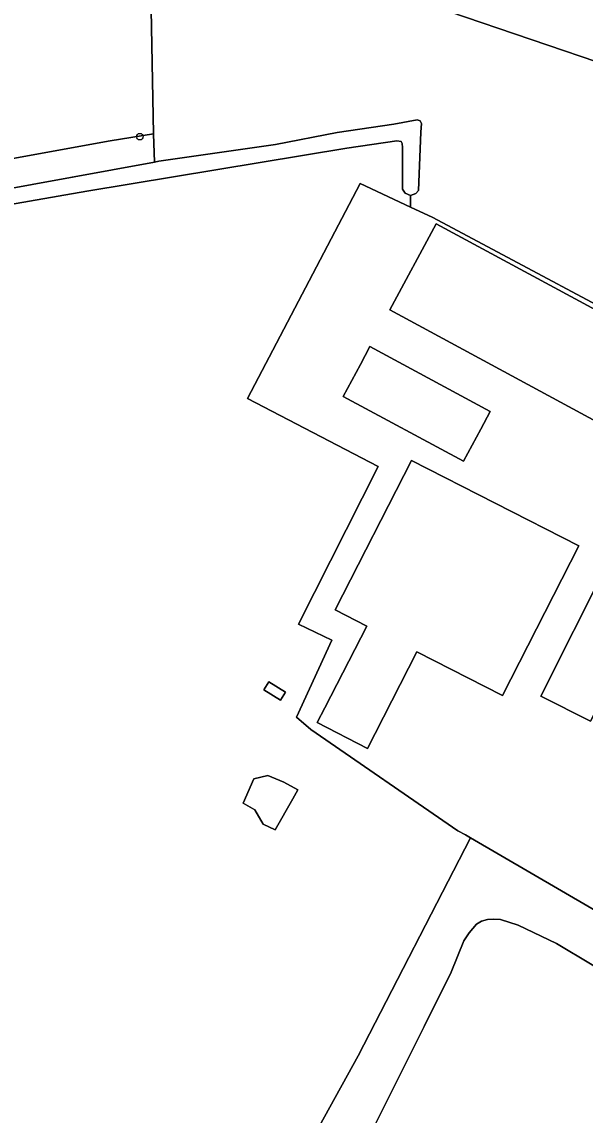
# Model space of a CAD drawing. Extents: x 159626 to 160723, y 388173 to 389416.
# Drawn here: x 160387.1 to 160471.1, y 388849 to 389011.8 of the extents above; entities that cross this region are included whole.
import ezdxf

# ---------------------------------------------------------------- set-up
doc = ezdxf.new("R2010")
doc.units = 0
for name, color, linetype in [('IMGEO_Boom', 7, 'Continuous'), ('IMGEO_Bouwland', 7, 'Continuous'), ('IMGEO_Erf', 7, 'Continuous'), ('IMGEO_Grasland_agrarisch', 7, 'Continuous'), ('IMGEO_Grasland_overig', 7, 'Continuous'), ('IMGEO_Loofbos', 7, 'Continuous'), ('IMGEO_Pand', 7, 'Continuous'), ('IMGEO_Terreindeel_onvherhard', 7, 'Continuous'), ('IMGEO_Waterloop', 7, 'Continuous')]:
    doc.layers.add(name, color=color, linetype=linetype)

msp = doc.modelspace()

# ---------------------------------------------------------------- linework, layer by layer
at = {"layer": 'IMGEO_Boom'}
msp.add_circle((160404.68, 388994.73), 0.489, dxfattribs=at)
at = {"layer": 'IMGEO_Bouwland'}
for points in [[(160418.74, 388824.39), (160437.24, 388857.88), (160453.98, 388890.34), (160453.21, 388890.79), (160452.09, 388891.37), (160430.17, 388906.47), (160428.04, 388908.31), (160433.32, 388919.76), (160428.33, 388922.15), (160440.21, 388945.59), (160420.75, 388955.74), (160437.54, 388987.75), (160445.03, 388984.24), (160445.03, 388985.96), (160444.22, 388986.3), (160443.84, 388986.9), (160443.84, 388993.14), (160443.78, 388993.71), (160443.64, 388994.03), (160443, 388994.1), (160435.55, 388993), (160396.77, 388986.61), (160343.17, 388977.29)], [(160447.25, 388793.93), (160451.1, 388791.41), (160458.09, 388804.82), (160465.22, 388816.91), (160473.75, 388831.76), (160483.97, 388848.61), (160490.98, 388859.35), (160488.05, 388861.88), (160466.79, 388874.6), (160461.06, 388877.29), (160458.44, 388878.15), (160457.43, 388878.22), (160456.51, 388878.16), (160455.61, 388877.93), (160454.89, 388877.44), (160453.77, 388876.17), (160452.99, 388874.97), (160451.09, 388870.33), (160447.08, 388862.2), (160437.98, 388844.08), (160422.81, 388815.37), (160419.67, 388809.45), (160420.24, 388802.57)]]:
    msp.add_lwpolyline(points, dxfattribs=at)
for points in [[(160426.38, 388912.02), (160425.64, 388910.84), (160423.18, 388912.37), (160423.92, 388913.55)], [(160421.69, 388899.11), (160423.74, 388899.6), (160426.15, 388898.63), (160428.21, 388897.45), (160427.47, 388896.14), (160424.86, 388891.5), (160423.05, 388892.33), (160421.82, 388894.48), (160420.07, 388895.48)]]:
    msp.add_lwpolyline(points, close=True, dxfattribs=at)
at = {"layer": 'IMGEO_Erf'}
for points in [[(160450.76, 389013.35), (160475.3, 389005.03), (160476.92, 389004.48), (160490.27, 389000), (160500, 388996.59), (160510.95, 388992.73), (160515.87, 388991), (160520.4, 388989.4), (160525.69, 389000), (160529.51, 389007.67), (160549.94, 389000.14), (160550.37, 389001.24), (160553.88, 389010.07), (160557.85, 389020.01)], [(160486.2, 388962.56), (160448.36, 388982.68), (160445.03, 388984.24), (160437.54, 388987.75), (160420.75, 388955.74), (160440.21, 388945.59), (160428.33, 388922.15), (160433.32, 388919.76), (160428.04, 388908.31), (160430.17, 388906.47), (160452.09, 388891.37), (160453.21, 388890.79), (160453.98, 388890.34), (160494.09, 388867.01)]]:
    msp.add_lwpolyline(points, dxfattribs=at)
for points in [[(160489.13, 388943.47), (160482.76, 388946.9), (160481.48, 388944.53), (160478.25, 388946.26), (160479.53, 388948.64), (160441.93, 388968.92), (160448.85, 388981.76), (160486.52, 388961.45), (160487.69, 388963.62), (160491.73, 388961.45), (160490.56, 388959.27), (160496.05, 388956.31)], [(160452.93, 388946.39), (160434.99, 388956.06), (160437.56, 388960.82), (160438.99, 388963.47), (160456.93, 388953.8), (160455.5, 388951.15)], [(160458.75, 388911.53), (160445.99, 388918.04), (160439.77, 388905.84), (160438.63, 388903.62), (160431.1, 388907.47), (160432.24, 388909.68), (160438.53, 388921.85), (160433.81, 388924.26), (160445.17, 388946.53), (160470.11, 388933.8)], [(160481.65, 388927.13), (160471.88, 388907.7), (160464.48, 388911.43), (160474.24, 388930.85)]]:
    msp.add_lwpolyline(points, close=True, dxfattribs=at)
at = {"layer": 'IMGEO_Grasland_agrarisch'}
for points in [[(160406.31, 389016.29), (160406.73, 388995.17), (160406.87, 388990.94), (160407.53, 388991.06), (160424.91, 388993.58), (160434.11, 388995.37), (160442.56, 388996.6), (160446.04, 388997.22), (160446.49, 388997.09), (160446.67, 388996.68), (160446.59, 388995.38), (160446.2, 388986.73), (160445.84, 388986.26), (160445.03, 388985.96), (160445.03, 388984.24), (160448.36, 388982.68), (160486.2, 388962.56)], [(160475.3, 389005.03), (160450.76, 389013.35)]]:
    msp.add_lwpolyline(points, dxfattribs=at)
at = {"layer": 'IMGEO_Grasland_overig'}
msp.add_lwpolyline([(160406.73, 388995.17), (160400.27, 388994.12), (160383.5, 388991.07), (160348.29, 388985.64), (160314.01, 388980.8), (160309.61, 388981.01), (160314.9, 388976.9), (160324.97, 388977.17), (160339.89, 388979.44), (160358.94, 388982.46), (160382.29, 388986.48), (160406.87, 388990.94)], close=True, dxfattribs=at)
msp.add_lwpolyline([(160437.98, 388844.08), (160447.08, 388862.2), (160451.09, 388870.33), (160452.99, 388874.97), (160453.77, 388876.17), (160454.89, 388877.44), (160455.61, 388877.93), (160456.51, 388878.16), (160457.43, 388878.22), (160458.44, 388878.15), (160461.06, 388877.29), (160466.79, 388874.6), (160488.05, 388861.88), (160490.98, 388859.35), (160495.33, 388866.28), (160494.09, 388867.01), (160453.98, 388890.34), (160437.24, 388857.88), (160418.74, 388824.39)], dxfattribs=at)
at = {"layer": 'IMGEO_Loofbos'}
msp.add_lwpolyline([(160406.31, 389016.29), (160405.74, 389016.33), (160375.44, 389017.81), (160373.52, 389017.94), (160357.19, 388988.74), (160383.14, 388992.34), (160383.5, 388991.07), (160400.27, 388994.12), (160406.73, 388995.17)], close=True, dxfattribs=at)
at = {"layer": 'IMGEO_Pand'}
for points in [[(160448.85, 388981.76), (160441.93, 388968.92), (160479.53, 388948.64), (160482.76, 388946.9), (160489.13, 388943.47), (160496.05, 388956.31), (160490.56, 388959.27), (160486.52, 388961.45)], [(160434.99, 388956.06), (160452.93, 388946.39), (160455.5, 388951.15), (160456.93, 388953.8), (160438.99, 388963.47), (160437.56, 388960.82)], [(160470.11, 388933.8), (160445.17, 388946.53), (160433.81, 388924.26), (160438.53, 388921.85), (160432.24, 388909.68), (160431.1, 388907.47), (160438.63, 388903.62), (160439.77, 388905.84), (160445.99, 388918.04), (160458.75, 388911.53)], [(160471.88, 388907.7), (160481.65, 388927.13), (160474.24, 388930.85), (160464.48, 388911.43)], [(160426.38, 388912.02), (160423.92, 388913.55), (160423.18, 388912.37), (160425.64, 388910.84)]]:
    msp.add_lwpolyline(points, close=True, dxfattribs=at)
at = {"layer": 'IMGEO_Terreindeel_onvherhard'}
msp.add_lwpolyline([(160424.86, 388891.5), (160427.47, 388896.14), (160428.21, 388897.45), (160426.15, 388898.63), (160423.74, 388899.6), (160421.69, 388899.11), (160420.07, 388895.48), (160421.82, 388894.48), (160423.05, 388892.33)], close=True, dxfattribs=at)
at = {"layer": 'IMGEO_Waterloop'}
msp.add_lwpolyline([(160343.17, 388977.29), (160396.77, 388986.61), (160435.55, 388993), (160443, 388994.1), (160443.64, 388994.03), (160443.78, 388993.71), (160443.84, 388993.14), (160443.84, 388986.9), (160444.22, 388986.3), (160445.03, 388985.96), (160445.84, 388986.26), (160446.2, 388986.73), (160446.59, 388995.38), (160446.67, 388996.68), (160446.49, 388997.09), (160446.04, 388997.22), (160442.56, 388996.6), (160434.11, 388995.37), (160424.91, 388993.58), (160407.53, 388991.06), (160406.87, 388990.94), (160382.29, 388986.48)], dxfattribs=at)

doc.saveas('drawing.dxf')
